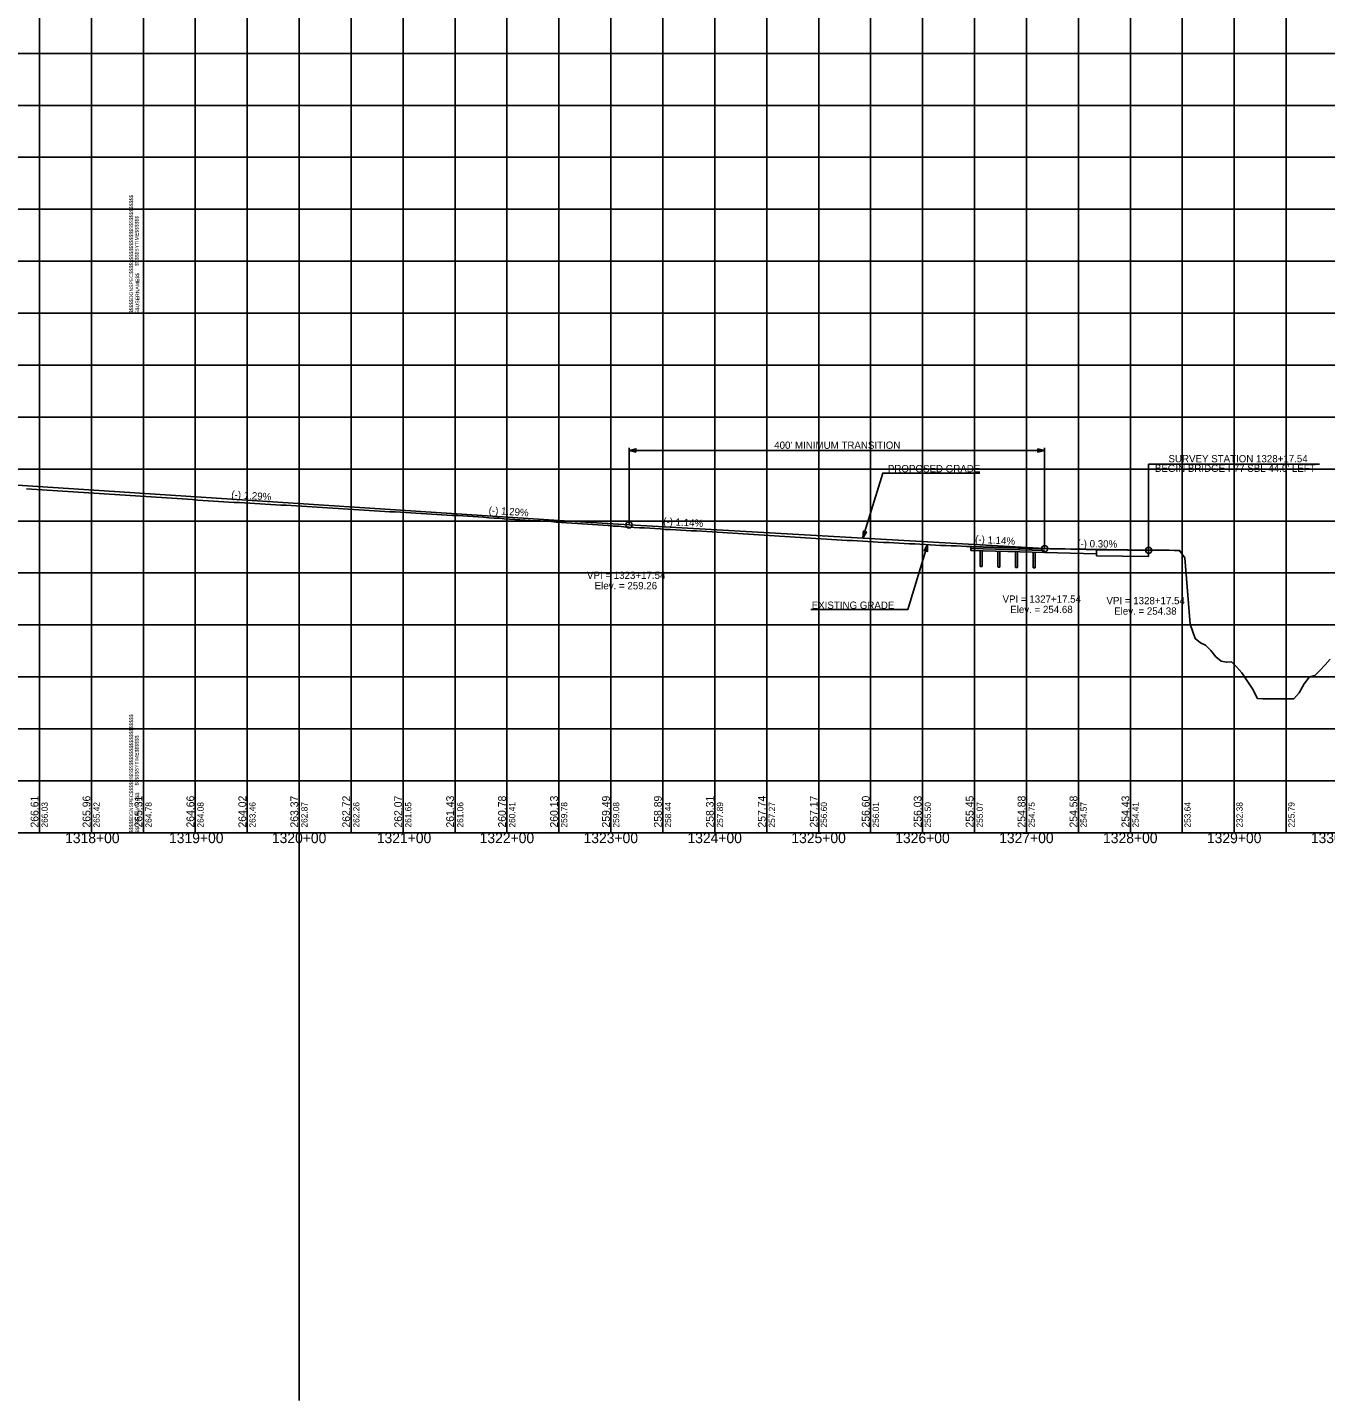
# Model space of a CAD drawing. Extents: x -90830 to 2015517, y -20856 to 836331.
# Drawn here: x 20662 to 21911, y -11344 to -10022 of the extents above; entities that cross this region are included whole.
import ezdxf

# ---------------------------------------------------------------- set-up
doc = ezdxf.new("R2010")
doc.units = 0
for name, color, linetype in [('Level 1', 7, 'Continuous'), ('RD_DDB_GradeTX', 7, 'Continuous'), ('RD_DDB_Profile_Elev', 7, 'Continuous'), ('RD_DDB_Profile_EX', 7, 'Continuous'), ('RD_DDB_Profile_Lbl', 7, 'Continuous'), ('RD_DDB_Profile_PR', 7, 'Continuous'), ('RD_DDB_StaTX', 7, 'Continuous'), ('RD_DDB_StripGrade', 7, 'Continuous'), ('RD_DDB_VCLbl', 7, 'Continuous'), ('RD_GPK_Profile_Cell', 7, 'Continuous'), ('RD_PD_Final_TX', 7, 'Continuous')]:
    doc.layers.add(name, color=color, linetype=linetype)

msp = doc.modelspace()

# ---------------------------------------------------------------- linework, layer by layer
at = {"layer": 'Level 1'}
for p, q in [((20923.5, -3180.8), (20923.5, -11343.5)), ((20673.5, -9797.1), (20673.5, -10297.1)), ((20723.5, -9797.1), (20723.5, -10297.1)), ((20773.5, -9797.1), (20773.5, -10297.1)), ((20773.5, -9797.1), (20773.5, -10297.1)), ((20773.5, -9797.1), (20773.5, -10297.1)), ((20823.5, -9797.1), (20823.5, -10297.1)), ((20873.5, -9797.1), (20873.5, -10297.1)), ((20923.5, -9797.1), (20923.5, -10297.1)), ((20973.5, -9797.1), (20973.5, -10297.1)), ((21023.5, -9797.1), (21023.5, -10297.1)), ((21073.5, -9797.1), (21073.5, -10297.1)), ((21123.5, -9797.1), (21123.5, -10297.1)), ((21173.5, -9797.1), (21173.5, -10297.1)), ((21223.5, -9797.1), (21223.5, -10297.1)), ((21273.5, -9797.1), (21273.5, -10297.1)), ((21323.5, -9797.1), (21323.5, -10297.1)), ((21373.5, -9797.1), (21373.5, -10297.1)), ((21423.5, -9797.1), (21423.5, -10297.1)), ((21473.5, -9797.1), (21473.5, -10297.1)), ((21523.5, -9797.1), (21523.5, -10297.1)), ((21573.5, -9797.1), (21573.5, -10297.1)), ((21623.5, -9797.1), (21623.5, -10297.1)), ((21673.5, -9797.1), (21673.5, -10297.1)), ((21723.5, -9797.1), (21723.5, -10297.1)), ((21773.5, -9797.1), (21773.5, -10297.1)), ((21823.5, -9797.1), (21823.5, -10297.1)), ((21873.5, -9797.1), (21873.5, -10297.1)), ((19173.5, -10047.1), (20773.5, -10047.1)), ((20773.5, -10047.1), (22373.5, -10047.1)), ((19173.5, -10097.1), (20773.5, -10097.1)), ((20773.5, -10097.1), (22373.5, -10097.1)), ((19173.5, -10147.1), (20773.5, -10147.1)), ((20773.5, -10147.1), (22373.5, -10147.1)), ((19173.5, -10197.1), (20773.5, -10197.1)), ((20773.5, -10197.1), (22373.5, -10197.1)), ((19173.5, -10247.1), (20773.5, -10247.1)), ((20773.5, -10247.1), (22373.5, -10247.1)), ((19173.5, -10297.1), (20773.5, -10297.1)), ((19173.5, -10297.1), (20773.5, -10297.1)), ((20673.5, -10297.1), (20673.5, -10797.1)), ((20723.5, -10297.1), (20723.5, -10797.1)), ((20773.5, -10297.1), (20773.5, -10797.1)), ((20773.5, -10297.1), (20773.5, -10797.1)), ((20773.5, -10297.1), (22373.5, -10297.1)), ((20773.5, -10297.1), (22373.5, -10297.1)), ((20773.5, -10297.1), (20773.5, -10797.1)), ((20823.5, -10297.1), (20823.5, -10797.1)), ((20873.5, -10297.1), (20873.5, -10797.1)), ((20923.5, -10297.1), (20923.5, -10797.1)), ((20973.5, -10297.1), (20973.5, -10797.1)), ((21023.5, -10297.1), (21023.5, -10797.1)), ((21073.5, -10297.1), (21073.5, -10797.1)), ((21123.5, -10297.1), (21123.5, -10797.1)), ((21173.5, -10297.1), (21173.5, -10797.1)), ((21223.5, -10297.1), (21223.5, -10797.1)), ((21273.5, -10297.1), (21273.5, -10797.1)), ((21323.5, -10297.1), (21323.5, -10797.1)), ((21373.5, -10297.1), (21373.5, -10797.1)), ((21423.5, -10297.1), (21423.5, -10797.1)), ((21473.5, -10297.1), (21473.5, -10797.1)), ((21523.5, -10297.1), (21523.5, -10797.1)), ((21573.5, -10297.1), (21573.5, -10797.1)), ((21623.5, -10297.1), (21623.5, -10797.1)), ((21673.5, -10297.1), (21673.5, -10797.1)), ((21723.5, -10297.1), (21723.5, -10797.1)), ((21773.5, -10297.1), (21773.5, -10797.1)), ((21823.5, -10297.1), (21823.5, -10797.1)), ((21873.5, -10297.1), (21873.5, -10797.1)), ((19173.5, -10347.1), (20773.5, -10347.1)), ((20773.5, -10347.1), (22373.5, -10347.1)), ((19173.5, -10397.1), (20773.5, -10397.1)), ((20773.5, -10397.1), (22373.5, -10397.1)), ((19173.5, -10447.1), (20773.5, -10447.1)), ((20773.5, -10447.1), (22373.5, -10447.1)), ((19173.5, -10497.1), (20773.5, -10497.1)), ((20773.5, -10497.1), (22373.5, -10497.1)), ((19173.5, -10547.1), (20773.5, -10547.1)), ((20773.5, -10547.1), (22373.5, -10547.1)), ((19173.5, -10597.1), (20773.5, -10597.1)), ((20773.5, -10597.1), (22373.5, -10597.1)), ((19173.5, -10647.1), (20773.5, -10647.1)), ((20773.5, -10647.1), (22373.5, -10647.1)), ((19173.5, -10697.1), (20773.5, -10697.1)), ((20773.5, -10697.1), (22373.5, -10697.1)), ((19173.5, -10747.1), (20773.5, -10747.1)), ((20773.5, -10747.1), (22373.5, -10747.1)), ((19173.5, -10797.1), (20773.5, -10797.1)), ((20773.5, -10797.1), (22373.5, -10797.1))]:
    msp.add_line(p, q, dxfattribs=at)
at = {"layer": 'RD_DDB_GradeTX'}
for centre in [(21241, -10500.8), (21641, -10523.7), (21741, -10525.2)]:
    msp.add_circle(centre, 3, dxfattribs=at)
at = {"layer": 'RD_DDB_Profile_EX'}
for points in [[(20660.9, -10466.1), (20665.9, -10466.5), (20670.9, -10466.8), (20675.9, -10467.1), (20680.9, -10467.5), (20685.9, -10467.8), (20690.9, -10468.1), (20695.9, -10468.3), (20700.9, -10468.6), (20705.9, -10468.9), (20710.9, -10469.2), (20715.9, -10469.5), (20720.9, -10469.9), (20725.9, -10470.2), (20730.9, -10470.5), (20735.9, -10470.8), (20740.9, -10471.2), (20745.9, -10471.5), (20750.9, -10471.8), (20755.9, -10472.2), (20760.9, -10472.5), (20765.9, -10472.8), (20770.9, -10473.1), (20775.9, -10473.4), (20780.9, -10473.7), (20785.9, -10474.1), (20790.9, -10474.4), (20795.9, -10474.8), (20800.9, -10475.1), (20805.9, -10475.5), (20810.9, -10475.8), (20815.9, -10476.2), (20820.9, -10476.5), (20825.9, -10476.9), (20830.9, -10477.3), (20835.9, -10477.6), (20840.9, -10477.9), (20845.9, -10478.2), (20850.9, -10478.6), (20855.9, -10478.9), (20860.9, -10479.2), (20865.9, -10479.4), (20870.9, -10479.7), (20875.9, -10479.9), (20880.9, -10480.2), (20885.9, -10480.5), (20890.9, -10480.8), (20895.9, -10481.1), (20900.9, -10481.4), (20905.9, -10481.7), (20910.9, -10482), (20915.9, -10482.3), (20920.9, -10482.6), (20925.9, -10482.9), (20930.9, -10483.2), (20935.9, -10483.5), (20940.9, -10483.8), (20945.9, -10484.1), (20950.9, -10484.4), (20955.9, -10484.7), (20960.9, -10485), (20965.9, -10485.3), (20970.9, -10485.7), (20975.9, -10486), (20980.9, -10486.3), (20985.9, -10486.6), (20990.9, -10486.9), (20995.9, -10487.2), (21000.9, -10487.5), (21005.9, -10487.8), (21010.9, -10488.1), (21015.9, -10488.4), (21020.9, -10488.7), (21025.9, -10489), (21030.9, -10489.3), (21035.9, -10489.7), (21040.9, -10490), (21045.9, -10490.3)], [(21045.9, -10490.3), (21050.9, -10490.5), (21055.9, -10490.8), (21060.9, -10491.1), (21065.9, -10491.4), (21070.9, -10491.7), (21075.9, -10491.9), (21080.9, -10492.2), (21085.9, -10492.5), (21090.9, -10492.9), (21095.9, -10493.2), (21100.9, -10493.5), (21105.9, -10493.9), (21110.9, -10494.2), (21115.9, -10494.5), (21120.9, -10494.9), (21125.9, -10495.2), (21130.9, -10495.5), (21135.9, -10495.9), (21140.9, -10496.2), (21145.9, -10496.5), (21150.9, -10496.8), (21155.9, -10497), (21160.9, -10497.4), (21165.9, -10497.7), (21170.9, -10498.1), (21175.9, -10498.4), (21180.9, -10498.8), (21185.9, -10499.1), (21190.9, -10499.5), (21195.9, -10499.8), (21200.9, -10500.2), (21205.9, -10500.5), (21210.9, -10500.8), (21215.9, -10501.2), (21220.9, -10501.5), (21225.9, -10501.9), (21230.9, -10502.2), (21235.9, -10502.6), (21240.9, -10502.9), (21245.9, -10503.2), (21250.9, -10503.5), (21255.9, -10503.8), (21260.9, -10504.1), (21265.9, -10504.4), (21270.9, -10504.7), (21275.9, -10505.1), (21280.9, -10505.3), (21285.9, -10505.6), (21290.9, -10505.9), (21295.9, -10506.2), (21300.9, -10506.5), (21305.9, -10506.7), (21310.9, -10507), (21315.9, -10507.2), (21320.9, -10507.5), (21325.9, -10507.8), (21330.9, -10508.1), (21335.9, -10508.4), (21340.9, -10508.7), (21345.9, -10509), (21350.9, -10509.4), (21355.9, -10509.7), (21360.9, -10510), (21365.9, -10510.3), (21370.9, -10510.6), (21375.9, -10510.9), (21380.9, -10511.2), (21385.9, -10511.6), (21390.9, -10511.9), (21395.9, -10512.2), (21400.9, -10512.6), (21405.9, -10512.9), (21410.9, -10513.3), (21415.9, -10513.6), (21420.9, -10513.9), (21425.9, -10514.2), (21430.9, -10514.5), (21435.9, -10514.8), (21440.9, -10515.1), (21445.9, -10515.4), (21450.9, -10515.7), (21455.9, -10516), (21460.9, -10516.3), (21465.9, -10516.6), (21470.9, -10516.9), (21475.9, -10517.2), (21480.9, -10517.5), (21485.9, -10517.7), (21490.9, -10517.9), (21495.9, -10518.2), (21500.9, -10518.4), (21505.9, -10518.7), (21510.9, -10519), (21515.9, -10519.2), (21520.9, -10519.5), (21525.9, -10519.7), (21530.9, -10520), (21535.9, -10520.2), (21540.9, -10520.5), (21545.9, -10520.7)], [(21545.9, -10520.7), (21550.9, -10520.9), (21555.9, -10521.1), (21560.9, -10521.3), (21565.9, -10521.5), (21570.9, -10521.7), (21575.9, -10521.9), (21580.9, -10522), (21585.9, -10522.2), (21590.9, -10522.4), (21595.9, -10522.5), (21600.9, -10522.7), (21605.9, -10522.8), (21610.9, -10523), (21615.9, -10523.2), (21620.9, -10523.3), (21625.9, -10523.4), (21630.9, -10523.5), (21635.9, -10523.6), (21640.9, -10523.7), (21645.9, -10523.8), (21650.9, -10523.8), (21655.9, -10523.9), (21660.9, -10524), (21665.9, -10524.1), (21670.9, -10524.2), (21675.9, -10524.3), (21680.9, -10524.5), (21685.9, -10524.6), (21690.9, -10524.8), (21695.9, -10524.9), (21700.9, -10524.9), (21705.9, -10524.9), (21710.9, -10524.9), (21715.9, -10524.9), (21720.9, -10525), (21725.9, -10525.1), (21730.9, -10525.2), (21735.9, -10525.2), (21740.9, -10525.3), (21745.9, -10525.3), (21750.9, -10525.3), (21755.9, -10525.3), (21760.9, -10525.3), (21765.9, -10525.4), (21770.9, -10525.4), (21775.9, -10532.4), (21780.9, -10596.3), (21785.9, -10610.2), (21790.9, -10614.3), (21795.9, -10616.5), (21800.9, -10621.6), (21805.9, -10627.7), (21810.9, -10632), (21815.9, -10633), (21820.9, -10632.7), (21825.9, -10637.7), (21830.9, -10643.2), (21835.9, -10651), (21840.9, -10658.7), (21845.9, -10667.9), (21850.9, -10668.2), (21855.9, -10668.2), (21860.9, -10668.2), (21865.9, -10668.2), (21870.9, -10668.2), (21875.9, -10668.2), (21880.9, -10668.2), (21885.9, -10662.4), (21890.9, -10653.8), (21895.9, -10647.2), (21900.9, -10645.8), (21905.9, -10641), (21910.9, -10635.5), (21915.9, -10630)]]:
    msp.add_lwpolyline(points, dxfattribs=at)
at = {"layer": 'RD_DDB_Profile_Lbl'}
for p, q in [((21741, -10442.5), (21905.7, -10442.5)), ((21741, -10525.2), (21741, -10442.5))]:
    msp.add_line(p, q, dxfattribs=at)
at = {"layer": 'RD_DDB_Profile_PR'}
msp.add_line((19918.5, -10415.2), (21173.5, -10496.5), dxfattribs=at)
msp.add_lwpolyline([(21173.5, -10496.5), (21241, -10500.8), (21641, -10523.7), (21741, -10525.2)], dxfattribs=at)
at = {"layer": 'RD_DDB_VCLbl'}
for p, q in [((21241, -10500.6), (21241, -10426.7)), ((21241, -10429.2), (21641, -10429.2)), ((21641, -10523.7), (21641, -10426.7))]:
    msp.add_line(p, q, dxfattribs=at)
at = {"layer": 'RD_GPK_Profile_Cell'}
msp.add_line((4823.5, -10797.1), (75223.5, -10797.1), dxfattribs=at)
at = {"layer": 'RD_PD_Final_TX'}
for p, q in [((21466.1, -10513.4), (21466.5, -10506.7)), ((21468, -10507.2), (21466.1, -10513.4)), ((21466.1, -10513.4), (21469.6, -10507.7)), ((21466.5, -10506.7), (21469.6, -10507.7)), ((21528.4, -10519.9), (21525, -10525.6)), ((21528.1, -10526.5), (21525, -10525.6)), ((21526.6, -10526.1), (21528.4, -10519.9)), ((21528.4, -10519.9), (21528.1, -10526.5)), ((21641, -10523.8), (21570, -10521.8)), ((21570, -10521.8), (21570, -10525.5)), ((21570, -10523.4), (21641, -10525.4)), ((21570, -10525.5), (21641, -10527.5)), ((21579, -10525.8), (21579, -10540.8)), ((21581, -10540.9), (21581, -10525.9)), ((21596, -10526.3), (21596, -10541.2)), ((21598, -10541.4), (21598, -10526.4)), ((21613, -10526.7), (21613, -10541.7)), ((21615, -10541.9), (21615, -10526.8)), ((21630, -10527.2), (21630, -10542.2)), ((21632, -10542.3), (21632, -10527.3)), ((21641, -10527.5), (21691, -10528.6)), ((21691, -10530.7), (21691, -10524.9)), ((21741, -10531.1), (21691, -10530.7)), ((21741, -10525.3), (21741, -10531.1)), ((21579, -10540.9), (21581, -10540.9)), ((21596, -10541.4), (21598, -10541.4)), ((21613, -10541.9), (21615, -10541.9)), ((21630, -10542.3), (21632, -10542.3))]:
    msp.add_line(p, q, dxfattribs=at)
for points in [[(21247.6, -10430.8), (21241, -10429.2), (21247.6, -10427.5)], [(21634.4, -10427.5), (21641, -10429.2), (21634.4, -10430.8)]]:
    msp.add_lwpolyline(points, close=True, dxfattribs=at)
for points in [[(21578.6, -10451), (21485.2, -10451), (21466.1, -10513.4)], [(21468, -10507.3), (21466.2, -10513), (21467.9, -10507.2), (21466.2, -10512.7), (21467.9, -10507.2), (21466.2, -10512.6), (21467.8, -10507.2), (21466.2, -10512.3), (21467.7, -10507.2), (21466.3, -10512), (21467.6, -10507.1), (21466.3, -10511.6), (21467.5, -10507.1), (21466.3, -10511.3), (21467.5, -10507.1), (21466.3, -10511), (21467.4, -10507.1), (21466.3, -10510.7), (21467.4, -10507.1), (21466.3, -10510.4), (21467.3, -10507.1), (21466.4, -10510.1), (21467.2, -10507), (21466.4, -10509.6), (21467.1, -10507), (21466.4, -10509.3), (21467, -10507), (21466.4, -10508.9), (21467, -10507), (21466.5, -10508.5), (21466.9, -10506.9), (21466.5, -10508.2), (21466.8, -10506.9), (21466.5, -10507.9), (21466.7, -10506.8), (21466.5, -10507.5), (21466.7, -10506.9), (21466.5, -10507.1), (21466.6, -10506.9)], [(21466.3, -10513), (21468, -10507.3), (21466.4, -10512.8), (21468.1, -10507.3), (21466.5, -10512.6), (21468.2, -10507.3), (21466.6, -10512.5), (21468.2, -10507.3), (21466.7, -10512.3), (21468.3, -10507.3), (21466.9, -10512.1), (21468.4, -10507.4), (21467, -10511.9), (21468.4, -10507.4), (21467.2, -10511.6), (21468.5, -10507.4), (21467.3, -10511.3), (21468.6, -10507.4), (21467.4, -10511.1), (21468.6, -10507.4), (21467.6, -10510.9), (21468.7, -10507.4), (21467.7, -10510.6), (21468.7, -10507.5), (21467.9, -10510.3), (21468.8, -10507.5), (21468.1, -10510), (21468.9, -10507.5), (21468.3, -10509.7), (21468.9, -10507.5), (21468.4, -10509.4), (21469, -10507.6), (21468.6, -10509.2), (21469.1, -10507.6), (21468.7, -10509), (21469.1, -10507.6), (21468.9, -10508.6), (21469.2, -10507.6), (21469, -10508.4), (21469.3, -10507.6), (21469.2, -10508.3), (21469.4, -10507.7), (21469.5, -10507.7), (21469.4, -10507.7)], [(21416, -10582.2), (21509.4, -10582.2), (21528.4, -10519.9)], [(21528.3, -10520.3), (21526.5, -10526), (21528.2, -10520.5), (21526.5, -10526), (21528.1, -10520.6), (21526.4, -10526), (21528, -10520.8), (21526.4, -10525.9), (21527.8, -10521), (21526.3, -10525.9), (21527.7, -10521.2), (21526.2, -10525.9), (21527.6, -10521.4), (21526.2, -10525.9), (21527.4, -10521.7), (21526.1, -10525.9), (21527.3, -10521.9), (21526, -10525.9), (21527.2, -10522.2), (21526, -10525.8), (21527, -10522.4), (21525.9, -10525.8), (21526.8, -10522.7), (21525.9, -10525.8), (21526.6, -10523), (21525.8, -10525.8), (21526.5, -10523.2), (21525.7, -10525.8), (21526.3, -10523.5), (21525.7, -10525.7), (21526.2, -10523.8), (21525.6, -10525.7), (21526, -10524.1), (21525.5, -10525.6), (21525.8, -10524.3), (21525.5, -10525.6), (21525.7, -10524.6), (21525.4, -10525.6), (21525.6, -10524.8), (21525.3, -10525.6), (21525.4, -10525), (21525.2, -10525.5), (21525.1, -10525.6), (21525.2, -10525.5)], [(21526.6, -10526), (21528.4, -10520.2), (21526.7, -10526.1), (21528.4, -10520.5), (21526.7, -10526), (21528.4, -10520.7), (21526.8, -10526.1), (21528.4, -10521), (21526.9, -10526.1), (21528.3, -10521.3), (21527, -10526.1), (21528.3, -10521.7), (21527, -10526.1), (21528.3, -10522), (21527.1, -10526.2), (21528.3, -10522.3), (21527.2, -10526.1), (21528.2, -10522.6), (21527.2, -10526.2), (21528.2, -10522.9), (21527.3, -10526.2), (21528.2, -10523.2), (21527.4, -10526.3), (21528.2, -10523.6), (21527.5, -10526.3), (21528.2, -10523.9), (21527.5, -10526.3), (21528.2, -10524.4), (21527.6, -10526.3), (21528.1, -10524.8), (21527.7, -10526.4), (21528.1, -10525.1), (21527.8, -10526.4), (21528.1, -10525.4), (21527.8, -10526.4), (21528.1, -10525.7), (21527.9, -10526.4), (21528.1, -10526.1), (21528, -10526.4)]]:
    msp.add_lwpolyline(points, dxfattribs=at)

# ---------------------------------------------------------------- texts
at = {"layer": 'Level 1'}
for s, p in [('$$$$$DGNSPEC$$$$$$$$$$$$$$$$$$$$$$$$$$$$', (20763.6, -10297.2)), ('$$$$$SYTIME$$$$$$', (20768.9, -10251.6)), ('$$USERNAME$$', (20769.5, -10297)), ('$$$$$DGNSPEC$$$$$$$$$$$$$$$$$$$$$$$$$$$$', (20763.6, -10797.2)), ('$$$$$SYTIME$$$$$$', (20768.9, -10751.6)), ('$$USERNAME$$', (20769.5, -10797))]:
    msp.add_text(s, height=3.544, rotation=90, dxfattribs=at).set_placement(p)
at = {"layer": 'RD_DDB_GradeTX'}
for s, rotation, p in [('(-) 1.29%', 356.2961, (20858, -10474.9)), ('(-) 1.29%', 356.2961, (21105.7, -10490.1)), ('(-) 1.14%', 356.7251, (21273.7, -10500.7)), ('(-) 1.14%', 356.7251, (21573.9, -10517.9)), ('(-) 0.30%', 359.1459, (21672.3, -10522.2)), ('(-) 0.30%', 359.1459, (21672.3, -10522.2))]:
    msp.add_text(s, height=7, rotation=rotation, dxfattribs=at).set_placement(p)
at = {"layer": 'RD_DDB_Profile_Elev'}
for s, p in [('266.61', (20672.5, -10792.1)), ('265.96', (20722.5, -10792.1)), ('265.31', (20772.5, -10792.1)), ('264.66', (20822.5, -10792.1)), ('264.02', (20872.5, -10792.1)), ('263.37', (20922.5, -10792.1)), ('262.72', (20972.5, -10792.1)), ('262.07', (21022.5, -10792.1)), ('261.43', (21072.5, -10792.1)), ('260.78', (21122.5, -10792.1)), ('260.13', (21172.5, -10792.1)), ('259.49', (21222.5, -10792.1)), ('258.89', (21272.5, -10792.1)), ('258.31', (21322.5, -10792.1)), ('257.74', (21372.5, -10792.1)), ('257.17', (21422.5, -10792.1)), ('256.60', (21472.5, -10792.1)), ('256.03', (21522.5, -10792.1)), ('255.45', (21572.5, -10792.1)), ('254.88', (21622.5, -10792.1)), ('254.58', (21672.5, -10792.1)), ('254.43', (21722.5, -10792.1))]:
    msp.add_text(s, height=7.5, rotation=90, dxfattribs=at).set_placement(p)
at = {"layer": 'RD_DDB_Profile_Lbl'}
for s, p in [('SURVEY STATION 1328+17.54', (21760.2, -10440.6)), ("BEGIN BRIDGE I-77 SBL 44.0' LEFT", (21747.1, -10449.8)), ('VPI = 1323+17.54', (21200.5, -10552.8)), ('Elev. = 259.26', (21207.9, -10562.8)), ('VPI = 1327+17.54', (21600.5, -10575.7)), ('VPI = 1328+17.54', (21700.5, -10577.2)), ('Elev. = 254.68', (21607.9, -10585.7)), ('Elev. = 254.38', (21707.9, -10587.2))]:
    msp.add_text(s, height=7, dxfattribs=at).set_placement(p)
at = {"layer": 'RD_DDB_StaTX'}
for s, p in [('1318+00', (20698.2, -10807.1)), ('1319+00', (20798.2, -10807.1)), ('1320+00', (20897.2, -10807.1)), ('1321+00', (20998.2, -10807.1)), ('1322+00', (21097.2, -10807.1)), ('1323+00', (21197.2, -10807.1)), ('1324+00', (21297.2, -10807.1)), ('1325+00', (21397.2, -10807.1)), ('1326+00', (21497.2, -10807.1)), ('1327+00', (21597.2, -10807.1)), ('1328+00', (21697.2, -10807.1)), ('1329+00', (21797.2, -10807.1)), ('1330+00', (21897.2, -10807.1))]:
    msp.add_text(s, height=10, dxfattribs=at).set_placement(p)
at = {"layer": 'RD_DDB_StripGrade'}
for s, p in [('266.03', (20681.5, -10792.1)), ('265.42', (20731.5, -10792.1)), ('264.78', (20781.5, -10792.1)), ('264.08', (20831.5, -10792.1)), ('263.46', (20881.5, -10792.1)), ('262.87', (20931.5, -10792.1)), ('262.26', (20981.5, -10792.1)), ('261.65', (21031.5, -10792.1)), ('261.06', (21081.5, -10792.1)), ('260.41', (21131.5, -10792.1)), ('259.78', (21181.5, -10792.1)), ('259.08', (21231.5, -10792.1)), ('258.44', (21281.5, -10792.1)), ('257.89', (21331.5, -10792.1)), ('257.27', (21381.5, -10792.1)), ('256.60', (21431.5, -10792.1)), ('256.01', (21481.5, -10792.1)), ('255.50', (21531.5, -10792.1)), ('255.07', (21581.5, -10792.1)), ('254.75', (21631.5, -10792.1)), ('254.57', (21681.5, -10792.1)), ('254.41', (21731.5, -10792.1)), ('253.64', (21781.5, -10792.1)), ('232.38', (21831.5, -10792.1)), ('225.79', (21881.5, -10792.1))]:
    msp.add_text(s, height=6, rotation=90, dxfattribs=at).set_placement(p)
at = {"layer": 'RD_DDB_VCLbl'}
msp.add_text("400' MINIMUM TRANSITION", height=7, dxfattribs=at).set_placement((21380.7, -10427.6))
at = {"layer": 'RD_PD_Final_TX'}
for s, p in [('PROPOSED GRADE', (21490.1, -10450.2)), ('EXISTING GRADE', (21416.8, -10581.6))]:
    msp.add_text(s, height=7, dxfattribs=at).set_placement(p)

doc.saveas('drawing.dxf')
